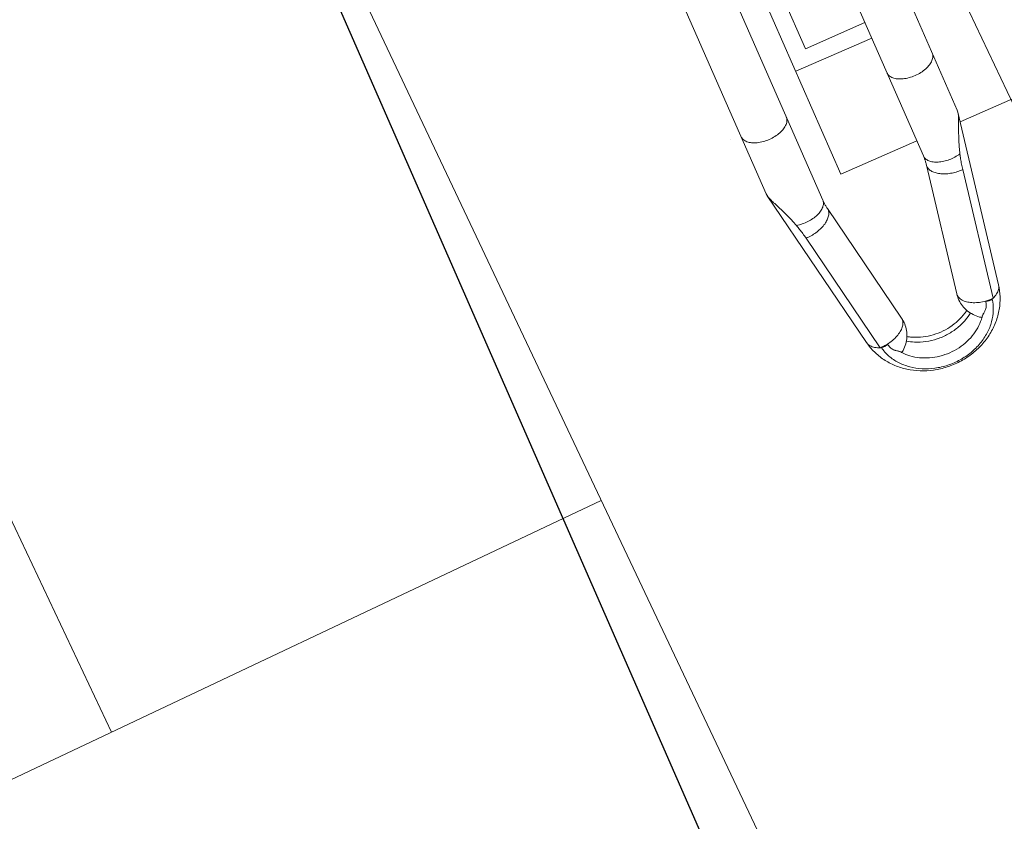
# Model space of a CAD drawing. Header units: metres. Extents: x 134157 to 138734, y 451157 to 455772.
# Tile 480 of 656: x 136617.661 to 136618.1, y 453792.946 to 453793.303. Entities that reach past the tile are written whole.
import ezdxf

# ---------------------------------------------------------------- set-up
doc = ezdxf.new("R2010")
doc.units = ezdxf.units.M
doc.layers.add('-DR-alg-hulplijnen', color=210, linetype='Continuous', plot=False)
doc.layers.add('-DR-nw-gr-arc-gras', color=7, linetype='Continuous', true_color=0xb5d5a4)
for name, color, linetype in [('-DR-nw-inr-fietsparkeren Tulip enkele beugel', 2, 'Continuous'), ('-DR-nw-maatvoering', 3, 'Continuous'), ('VELOPA-FIG25', 1, 'Continuous')]:
    doc.layers.add(name, color=color, linetype=linetype)
doc.layers.add('-DR-nw-vh-arc-sbs df bruinrood Broeder Alarmstraat', color=7, linetype='Continuous', lineweight=9, true_color=0xd8beb6)
doc.styles.add('2-5TXT', font='arial.ttf')
doc.styles.add('Drong', font='txt', dxfattribs={"height": 1.8})
doc.dimstyles.new('Drong', dxfattribs={"dimtxt": 1.8, "dimasz": 2.5, "dimexe": 0, "dimexo": 0, "dimgap": 0.9, "dimtad": 1, "dimzin": 0, "dimdsep": 46, "dimtxsty": 'Drong', "dimblk": 'dimblk-wit', "dimcen": 0, "dimse1": 1, "dimse2": 1, "dimclrd": 256, "dimclre": 1, "dimclrt": 7, "dimadec": 0, "dimazin": 0, "dimtfac": 1, "dimtmove": 0, "dimatfit": 3, "dimfxl": 1, "dimtolj": 1, "dimtzin": 0, "dimarcsym": 0})
doc.dimstyles.new('VELOPA-drukwerk', dxfattribs={"dimscale": 0, "dimtxt": 2.5, "dimasz": 2, "dimexe": 1, "dimexo": 1, "dimgap": 1, "dimtad": 1, "dimdec": 0, "dimdsep": 46, "dimtxsty": '2-5TXT', "dimcen": 8, "dimadec": 1, "dimazin": 0, "dimtfac": 1, "dimtdec": 0, "dimtmove": 0, "dimatfit": 3, "dimfxl": 1, "dimtolj": 1, "dimtzin": 0, "dimarcsym": 0})
pattern_1 = [(115.3356253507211, (136419.7180158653, 453326.2367068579), (-0.2236810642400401, -0.1059037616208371), [0.06, -0.187485]), (205.3356253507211, (136419.7180158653, 453326.2367068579), (0.1059037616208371, -0.22368106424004), [0.06, -0.187485])]

# ---------------------------------------------------------------- blocks, each defined once
blk = doc.blocks.new('*D482')
at = {"layer": '-DR-alg-hulplijnen', "color": 0, "lineweight": -2, "ltscale": 4, "transparency": 16777216}
for p, q in [((-1.268533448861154e-15, -770.7167233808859), (-1.92714493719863e-14, -1064.726652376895)), ((3625, -770.7167233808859), (3625, -1064.726652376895)), ((41.43344676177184, -1044.009928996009), (3583.566553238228, -1044.009928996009))]:
    blk.add_line(p, q, dxfattribs=at)
at = {"layer": '-DR-alg-hulplijnen', "color": 0, "ltscale": 4, "transparency": 16777216}
for points in [[(41.43344676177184, -1037.104354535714), (41.43344676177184, -1050.915503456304), (-1.800291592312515e-14, -1044.009928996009)], [(3583.566553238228, -1037.104354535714), (3583.566553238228, -1050.915503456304), (3625, -1044.009928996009)]]:
    blk.add_solid(points, dxfattribs=at)
at = {"layer": 'Defpoints', "color": 0, "ltscale": 4, "transparency": 16777216}
for p in [(0, -750), (3625, -750), (3625, -1044.009928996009)]:
    blk.add_point(p, dxfattribs=at)
at = {"layer": '-DR-alg-hulplijnen', "color": 0, "ltscale": 4, "transparency": 16777216, "insert": (1812.5, -996.8320429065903), "char_height": 51.79180845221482, "attachment_point": 5, "style": '2-5TXT'}
blk.add_mtext('\\A1;3625', dxfattribs=at)
blk = doc.blocks.new('*D481')
at = {"layer": '-DR-alg-hulplijnen', "color": 0, "lineweight": -2, "ltscale": 4, "transparency": 16777216}
for p, q in [((3645.716723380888, 3.331503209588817e-15), (4009.119275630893, 6.177109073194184e-14)), ((3988.402552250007, -41.4334467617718), (3988.402552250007, -708.5665532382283)), ((3645.716723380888, -750.0000000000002), (4009.119275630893, -750.0000000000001))]:
    blk.add_line(p, q, dxfattribs=at)
at = {"layer": '-DR-alg-hulplijnen', "color": 0, "ltscale": 4, "transparency": 16777216}
for points in [[(3981.496977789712, -41.43344676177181), (3995.308126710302, -41.4334467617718), (3988.402552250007, 5.843958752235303e-14)], [(3981.496977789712, -708.5665532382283), (3995.308126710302, -708.5665532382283), (3988.402552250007, -750.0000000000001)]]:
    blk.add_solid(points, dxfattribs=at)
at = {"layer": 'Defpoints', "color": 0, "ltscale": 4, "transparency": 16777216}
for p in [(3625.000000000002, 0), (3625.000000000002, -750.0000000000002), (3988.402552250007, -750.0000000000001)]:
    blk.add_point(p, dxfattribs=at)
at = {"layer": '-DR-alg-hulplijnen', "color": 0, "ltscale": 4, "transparency": 16777216, "insert": (3941.242330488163, -375.0000000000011), "char_height": 51.79180845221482, "attachment_point": 5, "rotation": 90, "style": '2-5TXT'}
blk.add_mtext('\\A1;750', dxfattribs=at)
blk = doc.blocks.new('dimblk-wit')
at = {"color": 7}
blk.add_line((2.842170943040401e-14, -0.3333333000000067), (-2.842170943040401e-14, 0.3333333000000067), dxfattribs=at)
blk.add_solid([(0, 0), (-0.7999999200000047, 0.1999999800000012), (-0.7999999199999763, -0.1999999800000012)], dxfattribs=at)
blk = doc.blocks.new('*D634')
at = {"layer": '-DR-nw-maatvoering', "lineweight": -2, "transparency": 16777216}
blk.add_line((136616.4696596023, 453791.6460135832), (136622.2968280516, 453806.2631956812), dxfattribs=at)
at = {"layer": 'Defpoints', "color": 0, "transparency": 16777216}
for p in [(136622.4819835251, 453806.7276496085), (136622.889603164, 453806.5651512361), (136616.6921237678, 453791.0190612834)]:
    blk.add_point(p, dxfattribs=at)
at = {"layer": '-DR-nw-maatvoering', "lineweight": -2, "transparency": 16777216, "xscale": 0.5, "yscale": 0.5, "zscale": 0.5}
for p, rotation in [((136622.481983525, 453806.7276496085), 68.26520454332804), ((136616.2845041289, 453791.1815596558), 248.2652045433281)]:
    blk.add_blockref('dimblk-wit', p, dxfattribs=dict(at, rotation=rotation))
at = {"layer": '-DR-nw-maatvoering', "color": 7, "transparency": 16777216, "insert": (136619.0454071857, 453799.089283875), "char_height": 0.36, "attachment_point": 5, "rotation": 68.26520454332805, "style": 'Drong'}
blk.add_mtext('\\A1;16.75', dxfattribs=at)
blk = doc.blocks.new('Fietsenrek Tulip enkel')
at = {"layer": '-DR-alg-hulplijnen', "ltscale": 4}
blk.add_line((1925, 0), (0, 0), dxfattribs=at)
at = {"layer": 'VELOPA-FIG25', "color": 252, "linetype": 'Continuous', "lineweight": 9}
for p, q in [((494.8371129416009, -140.9999999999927), (311.0747259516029, -140.9999999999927)), ((495.7262785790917, -141.0910967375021), (494.8371129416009, -140.9999999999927)), ((495.772689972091, -141.0990760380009), (573.5617494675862, -155.412532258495)), ((578.061183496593, -160.0371666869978), (520.0285534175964, -149.358961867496)), ((507.4947259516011, -162.9999999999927), (311.0747259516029, -162.9999999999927)), ((569.7877324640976, -174.0683839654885), (511.7551023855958, -163.3901791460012)), ((511.7551023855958, -163.3901791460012), (512.3705032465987, -163.4460002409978)), ((500.0747259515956, -174.9999999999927), (328.0747259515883, -174.9999999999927)), ((450.0747259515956, -174.9999999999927), (450.0747259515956, -211.9999729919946)), ((500.0747259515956, -174.9999999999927), (500.0747259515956, -211.9999729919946)), ((442.5747259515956, -182.9999999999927), (328.0747259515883, -182.9999999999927)), ((442.5747259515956, -211.9999729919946), (442.5747259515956, -182.9999999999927)), ((511.7551023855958, -211.6098208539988), (569.7877324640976, -200.931616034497)), ((311.0747259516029, -211.9999729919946), (507.4947259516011, -211.9999729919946)), ((511.7551023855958, -211.6098208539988), (512.3705032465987, -211.5539997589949)), ((520.0285534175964, -225.6410381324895), (578.061183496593, -214.962833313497)), ((495.7557838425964, -233.9040347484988), (573.5617494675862, -219.587467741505)), ((311.0747259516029, -233.9999729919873), (494.8372597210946, -233.9999729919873)), ((494.8372597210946, -233.9999729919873), (495.7291586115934, -233.9086769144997)), ((500.0747259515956, -233.1093344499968), (500.0747259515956, -344.8499999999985))]:
    blk.add_line(p, q, dxfattribs=at)
for points, start_tangent, end_tangent in [([(466.994016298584, -163), (468.5860438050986, -162.6251840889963), (470.0695772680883, -161.5262794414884), (471.3435163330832, -159.7781745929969), (472.3210441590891, -157.5), (472.9355438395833, -154.8470094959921), (473.1451382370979, -151.9999999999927), (472.9355438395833, -149.1529905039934), (472.3210441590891, -146.4999999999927), (471.3435163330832, -144.2218254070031), (470.0695772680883, -142.473720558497), (468.5860438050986, -141.3748159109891), (466.994016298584, -140.9999999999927)], (1, 0), (-1, 0)), ([(513.1607519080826, -147.7183760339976), (510.0422459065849, -146.6946697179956), (507.153079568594, -145.6307649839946), (504.4932891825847, -144.5501866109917), (502.0300367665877, -143.480861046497), (499.7637301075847, -142.4865463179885), (497.7815417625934, -141.6876164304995), (496.0994907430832, -141.1684539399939), (495.7265333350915, -141.0897224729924)], (-0.9553822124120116, 0.2953723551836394), (-0.9832483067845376, 0.1822711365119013)), ([(507.4947259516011, -163), (508.9946258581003, -162.6679655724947), (510.403976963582, -161.6919071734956), (511.6376968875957, -160.130749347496), (512.6213060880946, -158.0787390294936), (513.2954241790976, -155.6597558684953), (513.6193547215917, -153.0198336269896), (513.5735420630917, -150.3183441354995), (513.1607519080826, -147.7183760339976)], (1, 0), (-0.2299615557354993, 0.973199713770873)), ([(520.0285534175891, -149.358961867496), (517.6052190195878, -148.8716865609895), (515.3152293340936, -148.3272174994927), (513.1607519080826, -147.7183760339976)], (-0.9834894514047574, 0.1809654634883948), (-0.9553822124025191, 0.2953723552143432)), ([(512.370503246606, -163.4460002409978), (513.8332429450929, -163.1500431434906), (515.2912186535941, -162.2782816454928), (516.6650685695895, -160.878168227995), (517.8800100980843, -159.0259150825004), (518.869910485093, -156.822345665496), (519.5808866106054, -154.3874065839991), (519.9742380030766, -151.8536385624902), (520.0285534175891, -149.358961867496)], (1, 0), (-0.04841406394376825, 0.9988273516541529)), ([(573.5617138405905, -155.4127280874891), (573.7128661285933, -155.4431628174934), (575.4500885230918, -156.2476258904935), (576.9283822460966, -157.8094454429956), (578.061183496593, -160.0371666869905)], (0.9838505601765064, -0.1789918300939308), (0.3481890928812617, -0.9374243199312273)), ([(573.5617494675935, -219.5874677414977), (578.7706373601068, -218.0776590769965), (583.6881667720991, -215.5124794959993), (588.2215604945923, -211.8576967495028), (592.0143276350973, -207.3459410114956), (595.0129162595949, -202.0121346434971), (597.0151496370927, -196.1921108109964), (597.984348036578, -190.0517689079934), (597.892170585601, -183.8694163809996), (596.757943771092, -177.8318916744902), (594.6560760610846, -172.2159666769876), (591.6399866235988, -167.1248132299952), (587.9239800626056, -162.8540007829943), (583.523176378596, -159.3805036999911), (578.7266569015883, -156.9047444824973), (573.5617494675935, -155.412532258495)], (0.9834894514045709, 0.1809654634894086), (-0.9834894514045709, 0.1809654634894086)), ([(577.8828285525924, -163.5944361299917), (578.0581665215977, -161.7951034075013), (578.061183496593, -160.0371666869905)], (0.1429102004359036, 0.9897356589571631), (-0.04841406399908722, 0.9988273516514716)), ([(577.8828285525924, -163.5944361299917), (578.1861512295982, -162.8770445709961), (578.3573884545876, -162.0765153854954), (578.3780841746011, -161.2791146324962), (578.2446153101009, -160.5658552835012)], (0.4845798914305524, 0.8747470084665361), (-0.3077783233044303, 0.9514580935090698)), ([(578.2446153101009, -160.5658552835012), (578.1548630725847, -160.2980427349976), (578.061183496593, -160.0371666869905)], (-0.3077783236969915, 0.9514580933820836), (-0.3481890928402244, 0.9374243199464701)), ([(578.2446153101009, -214.4341447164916), (583.0011780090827, -212.9043890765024), (587.3700303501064, -210.1679985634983), (591.143664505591, -206.3549437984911), (594.1428437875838, -201.6463338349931), (596.2251158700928, -196.2658140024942), (597.2915788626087, -190.4689434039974), (597.2915788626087, -184.5310565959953), (596.2251158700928, -178.7341859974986), (594.1428437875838, -173.3536661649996), (591.143664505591, -168.6450562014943), (587.3700303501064, -164.8320014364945), (583.0011780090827, -162.0956109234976), (578.2446153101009, -160.5658552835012)], (0.9834894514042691, 0.1809654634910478), (-0.9834894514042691, 0.1809654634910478)), ([(511.7551023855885, -163.3901791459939), (510.3443160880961, -163.1741171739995), (508.922379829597, -163.0436381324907), (507.4947259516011, -163)], (-0.9834894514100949, 0.1809654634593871), (-1, 0)), ([(577.8828285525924, -163.5944361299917), (577.2849133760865, -166.3407292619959), (576.3266383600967, -168.8847591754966), (575.0707194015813, -171.0600332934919), (573.5993227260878, -172.72422531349), (572.0088353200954, -173.768359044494), (570.4029777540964, -174.1242050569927), (569.7881758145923, -174.0660051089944)], (-0.1429101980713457, -0.9897356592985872), (-0.9830726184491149, 0.1832163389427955)), ([(581.3055040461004, -165.1294488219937), (581.2596432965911, -165.0871941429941), (580.5832160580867, -164.5618098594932), (579.7776140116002, -164.1331376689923), (578.861981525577, -163.8170787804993), (577.8828285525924, -163.5944361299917)], (-0.7317919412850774, 0.6815281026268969), (-0.9834894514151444, 0.1809654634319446)), ([(581.7429735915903, -165.579241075), (581.3055040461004, -165.1294488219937)], (-0.6639546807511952, 0.7477728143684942), (-0.7317919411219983, 0.6815281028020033)), ([(583.3163983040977, -167.5550836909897), (583.3107844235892, -167.5510886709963), (583.0006612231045, -167.2355749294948), (582.6643575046, -166.7823136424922), (582.2783152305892, -166.2445987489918), (581.8175673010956, -165.6645055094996), (581.7429735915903, -165.579241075)], (-0.816839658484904, 0.576864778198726), (-0.6639546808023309, 0.7477728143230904)), ([(569.7877324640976, -174.0683839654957), (572.74650692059, -174.2877739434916), (575.6955799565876, -173.8647761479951), (578.5244736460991, -172.8009716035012), (581.0982246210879, -171.1255928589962), (583.3039738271, -168.8824958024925), (583.9188253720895, -168.0466727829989)], (0.9834894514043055, -0.1809654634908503), (0.5641571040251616, 0.8256674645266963)), ([(583.8994268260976, -167.9998713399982), (583.680129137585, -167.828367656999), (583.3163900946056, -167.5552250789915)], (-0.7831416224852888, 0.6218433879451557), (-0.8069365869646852, 0.5906380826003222)), ([(583.8995416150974, -207.0000360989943), (586.6723694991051, -204.3154133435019), (589.1502162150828, -200.7668309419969), (591.0006356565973, -196.6789411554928), (592.1475709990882, -192.2146738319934), (592.5417483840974, -187.5510255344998), (592.16362860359, -182.8813609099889), (591.0284676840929, -178.4008529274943), (589.1822902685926, -174.2899318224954), (586.7002369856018, -170.7172589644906), (583.8994268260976, -167.9998713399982)], (0.7831353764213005, 0.6218512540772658), (-0.7831416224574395, 0.621843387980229)), ([(578.2560795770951, -202.1207758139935), (579.0847439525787, -200.7668309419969), (580.9351633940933, -196.6789411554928), (582.0820987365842, -192.2146738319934), (582.4762761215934, -187.5510255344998), (582.098156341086, -182.8813609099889), (580.9629954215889, -178.4008529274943), (579.1168180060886, -174.2899318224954), (578.2557944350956, -172.8787873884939)], (0.5507126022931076, 0.834694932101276), (-0.5507311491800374, 0.834682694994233)), ([(579.9956035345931, -203.1606989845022), (581.9342555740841, -199.9058249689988), (583.7395385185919, -195.1817957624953), (584.6636466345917, -190.1008767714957), (584.6636466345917, -184.8991232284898), (583.7395385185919, -179.8182042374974), (581.9342555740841, -175.0941750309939), (579.9956035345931, -171.8393010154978)], (0.5773998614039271, 0.8164615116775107), (-0.5773998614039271, 0.8164615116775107)), ([(569.7877324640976, -200.9316160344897), (572.74650692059, -200.7122260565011), (575.6955799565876, -201.1352238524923), (578.5244736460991, -202.1990283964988), (581.0982246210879, -203.8744071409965), (583.3039738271, -206.117504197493), (583.917779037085, -206.9517960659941)], (0.9834894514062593, 0.1809654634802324), (0.5642593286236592, -0.8255976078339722)), ([(569.7881761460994, -200.9339966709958), (570.4031333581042, -200.8757949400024), (570.4376453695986, -200.8758824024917)], (0.9830726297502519, 0.1832162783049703), (0.9999700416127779, -0.007740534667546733)), ([(570.4376453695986, -200.8758824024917), (572.008766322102, -201.2316107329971), (573.5993205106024, -202.2757727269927), (575.0707066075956, -203.9399486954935), (576.3266339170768, -206.1152313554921), (577.2849118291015, -208.6592654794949), (577.8828285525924, -211.4055638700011)], (0.9999700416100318, -0.007740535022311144), (0.1429101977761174, -0.9897356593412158)), ([(577.8828285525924, -211.4055638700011), (578.8483278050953, -211.1866933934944), (579.7620077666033, -210.8735213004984), (580.5740716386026, -210.4441363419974), (581.2582947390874, -209.9140350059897), (581.3048289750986, -209.8711807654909)], (0.9834894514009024, 0.1809654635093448), (0.7319026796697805, 0.6814091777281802)), ([(581.3048289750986, -209.8711807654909), (581.7614555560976, -209.3998654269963)], (0.7319026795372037, 0.6814091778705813), (0.661212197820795, 0.7501989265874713)), ([(581.7614555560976, -209.3998654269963), (581.8226206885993, -209.3296260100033), (582.2868631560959, -208.743856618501), (582.6730661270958, -208.2054200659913), (583.0086431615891, -207.7546029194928), (583.3163857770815, -207.4447451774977)], (0.6612121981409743, 0.7501989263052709), (0.8176137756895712, 0.5757670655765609)), ([(583.3163898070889, -207.4447759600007), (583.6631090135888, -207.1847250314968), (583.8995416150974, -207.0000360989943)], (0.8069358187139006, 0.5906391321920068), (0.7831353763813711, 0.6218512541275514)), ([(466.994016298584, -211.9999729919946), (468.5860438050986, -212.374788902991), (470.0695772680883, -213.4736935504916), (471.3435163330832, -215.2217983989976), (472.3210441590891, -217.4999729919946), (472.9355438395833, -220.1529634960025), (473.1451382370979, -222.9999729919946), (472.9355438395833, -225.8469824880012), (472.3210441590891, -228.4999729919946), (471.3435163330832, -230.7781475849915), (470.0695772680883, -232.5262524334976), (468.5860438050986, -233.6251570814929), (466.994016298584, -233.9999729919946)], (1, 0), (-1, 0)), ([(507.4947259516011, -211.9999729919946), (508.9946258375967, -212.3320074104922), (510.4039769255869, -213.3080657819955), (511.6376968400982, -214.8692235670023), (512.6213060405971, -216.9212338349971), (513.2954241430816, -219.3402169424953), (513.6193547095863, -221.9801391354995), (513.5735420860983, -224.6816285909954), (513.1609006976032, -227.2815920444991)], (1, 0), (-0.2298794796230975, -0.9732191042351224)), ([(507.4950211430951, -211.9999729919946), (508.9224544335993, -211.9563453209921), (510.3443704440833, -211.8258731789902), (511.7551023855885, -211.6098208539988)], (1, 1.038950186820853e-08), (0.9834894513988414, 0.1809654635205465)), ([(512.370503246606, -211.5539997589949), (513.8332429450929, -211.8499568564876), (515.2912186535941, -212.7217183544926), (516.6650685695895, -214.1218317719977), (517.8800100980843, -215.9740849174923), (518.869910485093, -218.1776543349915), (519.5808866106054, -220.6125934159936), (519.9742380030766, -223.1463614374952), (520.0285534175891, -225.6410381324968)], (1, 0), (-0.04841406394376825, -0.9988273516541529)), ([(578.061183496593, -214.962833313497), (576.9283822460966, -217.1905545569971), (575.4500885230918, -218.7523741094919), (573.7128661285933, -219.556837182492), (573.5617138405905, -219.5872719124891)], (-0.3481890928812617, -0.9374243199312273), (-0.9838505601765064, -0.1789918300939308)), ([(577.8828285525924, -211.4055638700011), (578.1861512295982, -212.1229554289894), (578.3573884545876, -212.9234846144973), (578.3780841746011, -213.7208853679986), (578.2446153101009, -214.4341447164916)], (0.4845798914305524, -0.8747470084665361), (-0.3077783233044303, -0.9514580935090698)), ([(577.8828285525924, -211.4055638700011), (578.0581665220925, -213.2048965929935), (578.061183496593, -214.962833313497)], (0.1429102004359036, -0.9897356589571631), (-0.04841406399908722, -0.9988273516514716)), ([(578.2446153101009, -214.4341447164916), (578.1548630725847, -214.7019572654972), (578.061183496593, -214.962833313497)], (-0.3077783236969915, -0.9514580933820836), (-0.3481890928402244, -0.9374243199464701)), ([(495.7292658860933, -233.9092552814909), (495.9427061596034, -233.8665142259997), (497.3783835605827, -233.4555993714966), (499.0630185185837, -232.8091236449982), (500.9861600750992, -231.9804818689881), (503.099138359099, -231.0494096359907), (505.3447052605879, -230.0939968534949), (507.7623714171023, -229.1352099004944), (510.3685579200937, -228.1923988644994), (513.1609006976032, -227.2815920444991)], (0.9832304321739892, 0.1823675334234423), (0.9553821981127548, 0.2953724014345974)), ([(513.1609215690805, -227.2815860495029), (515.3153771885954, -226.6727519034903), (517.6052933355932, -226.1282990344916), (520.0285534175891, -225.6410381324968)], (0.9553816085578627, 0.2953743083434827), (0.9834894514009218, 0.1809654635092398))]:
    blk.add_spline(points, degree=3, dxfattribs=dict(at, start_tangent=start_tangent, end_tangent=end_tangent))
at = {"layer": '-DR-alg-hulplijnen', "ltscale": 4}
dim = blk.add_linear_dim(base=(3988.402552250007, -750.0000000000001), p1=(3625, 0), p2=(3625, -750), angle=90, dimstyle='VELOPA-drukwerk', override={"dimscale": 20.71672338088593}, dxfattribs=at)
dim.commit()
dim.dimension.update_dxf_attribs({"geometry": '*D481', "text_midpoint": (3941.242330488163, -375.0000000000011)})
dim = blk.add_linear_dim(base=(3625, -1044.009928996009), p1=(0, -750), p2=(3625, -750), dimstyle='VELOPA-drukwerk', override={"dimscale": 20.71672338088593}, dxfattribs=at)
dim.commit()
dim.dimension.update_dxf_attribs({"geometry": '*D482', "text_midpoint": (1812.5, -996.8320429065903)})

msp = doc.modelspace()

# ---------------------------------------------------------------- hatches: boundary and pattern name
at = {"layer": '-DR-nw-gr-arc-gras', "transparency": 33554687}
h = msp.add_hatch(dxfattribs=at)
h.set_pattern_fill('AGR-BOLLEN', color=256, scale=0.1, pattern_type=2)
h.set_pattern_definition(pattern_1)
edge = h.paths.add_edge_path()
edge.add_arc((-7000776.809524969, 3043164.567559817), 7592527.997363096, 340.0567505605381, 340.0572256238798)
edge.add_line((136455.7815594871, 453494.2542758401), (136455.1236032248, 453494.4934109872))
edge.add_arc((380495.2223584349, 364992.5484406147), 259592.3035530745, 160.0666568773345, 160.0804453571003)
edge.add_line((136433.832290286, 453435.7615323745), (136433.813485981, 453435.768343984))
edge.add_line((136433.813485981, 453435.768343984), (136432.1794965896, 453431.2550945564))
edge.add_line((136432.1794965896, 453431.2550945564), (136432.198303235, 453431.2482893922))
edge.add_line((136432.198303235, 453431.2482893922), (136431.6776287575, 453429.8696050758))
edge.add_line((136431.6776287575, 453429.8696050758), (136432.3363505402, 453429.6312341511))
edge.add_line((136432.3363505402, 453429.6312341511), (136434.3092713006, 453435.0765756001))
h = msp.add_hatch(dxfattribs=at)
h.set_pattern_fill('AGR-BOLLEN', color=256, scale=0.1, pattern_type=2)
h.set_pattern_definition(pattern_1)
edge = h.paths.add_edge_path()
edge.add_line((136644.2753070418, 454017.4218487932), (136643.9350728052, 454016.4814706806))
edge.add_line((136643.9350728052, 454016.4814706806), (136643.8839339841, 454016.3403207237))
edge.add_line((136643.8839339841, 454016.3403207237), (136644.542212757, 454016.1016536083))
edge.add_arc((1711333.983143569, -116117.4265426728), 1674723.581774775, 160.0956720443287, 160.096657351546, ccw=False)
edge.add_line((136654.3469492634, 454043.1812754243), (136653.6888597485, 454043.419891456))
edge.add_line((136653.6888597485, 454043.419891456), (136653.6378049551, 454043.2789838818))
edge.add_line((136653.6378049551, 454043.2789838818), (136653.2975354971, 454042.3386559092))
edge.add_line((136653.2975354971, 454042.3386559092), (136644.2753070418, 454017.4218487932))
at = {"layer": '-DR-nw-vh-arc-sbs df bruinrood Broeder Alarmstraat', "transparency": 33554687}
h = msp.add_hatch(dxfattribs=at)
h.set_pattern_fill('AVH-SBS_DIKFORMAAT_KEPER', color=256, scale=3.5, angle=45, pattern_type=2)
h.set_pattern_definition([(115.3356253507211, (136419.7180158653, 453326.2367068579), (-0.321614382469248, 0.1149290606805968), [0.9660000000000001, -0.483]), (25.33562535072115, (136419.0632007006, 453325.9266788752), (-0.321614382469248, 0.1149290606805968), [0.966, -0.483]), (115.3356253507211, (136419.3505233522, 453326.7307148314), (-0.321614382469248, 0.1149290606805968), [0, -1.449]), (115.3356253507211, (136419.3389369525, 453326.1908287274), (-0.321614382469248, 0.1149290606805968), [0, -1.449])])
h.paths.add_polyline_path([(136622.8075498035, 453806.5944730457), (136616.6100704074, 453791.048383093), (136618.5044023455, 453790.3142710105), (136624.631343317, 453805.9024352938)])

# ---------------------------------------------------------------- block references
at = {"layer": '-DR-nw-inr-fietsparkeren Tulip enkele beugel', "xscale": -0.001, "yscale": 0.001, "zscale": 0.001, "rotation": 113.6629406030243}
for p in [(136618.8018645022, 453796.1289452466), (136618.5076277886, 453795.4390722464), (136618.0519427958, 453794.6103107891), (136617.6659537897, 453793.6221891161), (136617.2823580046, 453792.6277093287)]:
    msp.add_blockref('Fietsenrek Tulip enkel', p, dxfattribs=at)

# ---------------------------------------------------------------- dimensions: what is measured, and where the dimension line sits
at = {"layer": '-DR-nw-maatvoering'}
dim = msp.add_aligned_dim(p1=(136616.6921237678, 453791.0190612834), p2=(136622.889603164, 453806.5651512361), distance=0.4388160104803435, dimstyle='Drong', override={"dimrnd": 0.05, "dimtfill": 0}, dxfattribs=at)
dim.commit()
dim.dimension.update_dxf_attribs({"geometry": '*D634', "text_midpoint": (136619.0454071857, 453799.089283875)})

doc.saveas('drawing.dxf')
